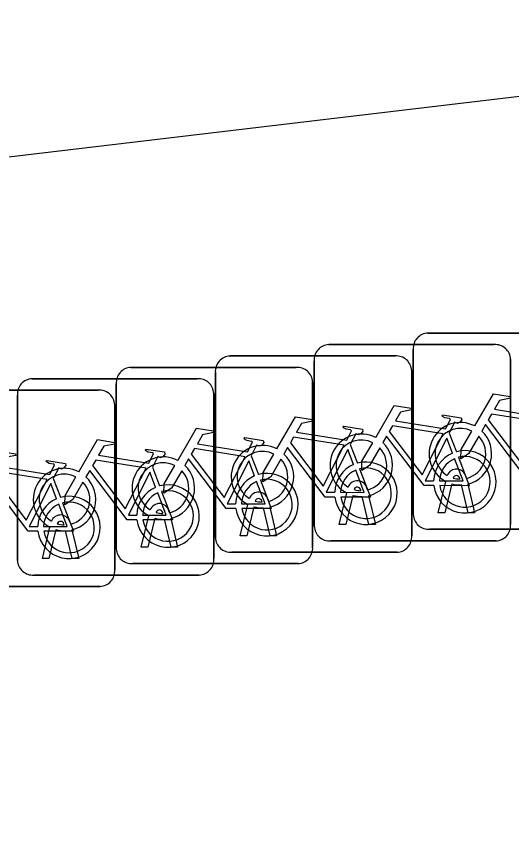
# Model space of a CAD drawing. Extents: x 162186 to 163152, y 385513 to 386513.
# Drawn here: x 162761.331 to 162763.848, y 386428.267 to 386432.496 of the extents above; entities that cross this region are included whole.
import ezdxf

# ---------------------------------------------------------------- set-up
doc = ezdxf.new("R2010")
doc.units = 0
doc.layers.add('IMGEO_Fietsenrek', color=7, linetype='Continuous')
doc.layers.add('IMGEO_Voetpad_open', color=7, linetype='Continuous')

msp = doc.modelspace()

# ---------------------------------------------------------------- linework, layer by layer
at = {"layer": 'IMGEO_Fietsenrek'}
for p, q in [((162763.4229, 386430.8855), (162764.2638, 386430.8855)), ((162764.2638, 386430.8855), (162763.4229, 386430.8855)), ((162762.9189, 386430.8265), (162763.7598, 386430.8265)), ((162763.7598, 386430.8265), (162762.9189, 386430.8265)), ((162763.3485, 386429.9609), (162763.3485, 386430.8018)), ((162763.3485, 386430.8018), (162763.3485, 386429.9609)), ((162762.4159, 386430.7685), (162763.2568, 386430.7685)), ((162763.2568, 386430.7685), (162762.4159, 386430.7685)), ((162762.8445, 386429.9019), (162762.8445, 386430.7428)), ((162762.8445, 386430.7428), (162762.8445, 386429.9019)), ((162763.8435, 386430.7521), (162763.8435, 386429.9112)), ((162763.8435, 386429.9112), (162763.8435, 386430.7521)), ((162761.9119, 386430.7105), (162762.7528, 386430.7105)), ((162762.7528, 386430.7105), (162761.9119, 386430.7105)), ((162762.3415, 386429.8439), (162762.3415, 386430.6848)), ((162762.3415, 386430.6848), (162762.3415, 386429.8439)), ((162763.3405, 386430.6941), (162763.3405, 386429.8532)), ((162763.3405, 386429.8532), (162763.3405, 386430.6941)), ((162761.4089, 386430.6525), (162762.2498, 386430.6525)), ((162762.2498, 386430.6525), (162761.4089, 386430.6525)), ((162762.8365, 386430.6361), (162762.8365, 386429.7952)), ((162762.8365, 386429.7952), (162762.8365, 386430.6361)), ((162760.9049, 386430.5945), (162761.7458, 386430.5945)), ((162761.7458, 386430.5945), (162760.9049, 386430.5945)), ((162761.8375, 386429.7859), (162761.8375, 386430.6268)), ((162761.8375, 386430.6268), (162761.8375, 386429.7859)), ((162761.3345, 386429.7279), (162761.3345, 386430.5688)), ((162761.3345, 386430.5688), (162761.3345, 386429.7279)), ((162762.3335, 386430.5781), (162762.3335, 386429.7372)), ((162762.3335, 386429.7372), (162762.3335, 386430.5781)), ((162761.8295, 386430.5201), (162761.8295, 386429.6792)), ((162761.8295, 386429.6792), (162761.8295, 386430.5201)), ((162763.5312, 386430.3762), (162763.5675, 386430.281)), ((162763.0282, 386430.3182), (162763.0645, 386430.223)), ((162762.5242, 386430.2602), (162762.5605, 386430.165)), ((162762.0212, 386430.2022), (162762.0575, 386430.107)), ((162761.5172, 386430.1442), (162761.5535, 386430.049)), ((162763.4755, 386429.9703), (162763.5138, 386430.1303)), ((162763.5859, 386430.1419), (162763.5849, 386430.1462)), ((162763.6166, 386430.1534), (162763.6184, 386430.1455)), ((162763.0819, 386430.0829), (162763.0809, 386430.0872)), ((162763.1126, 386430.0944), (162763.1144, 386430.0865)), ((162763.5442, 386430.1181), (162763.5089, 386429.9703)), ((162763.627, 386429.9703), (162763.5931, 386430.112)), ((162763.6254, 386430.1163), (162763.6604, 386429.9703)), ((162762.9715, 386429.9113), (162763.0098, 386430.0713)), ((162763.0402, 386430.0591), (162763.0049, 386429.9113)), ((162763.123, 386429.9113), (162763.0891, 386430.053)), ((162763.1214, 386430.0573), (162763.1564, 386429.9113)), ((162762.4685, 386429.8533), (162762.5068, 386430.0133)), ((162762.5372, 386430.0011), (162762.5019, 386429.8533)), ((162762.5789, 386430.0249), (162762.5779, 386430.0292)), ((162762.6096, 386430.0364), (162762.6114, 386430.0285)), ((162762.6184, 386429.9993), (162762.6534, 386429.8533)), ((162761.9645, 386429.7953), (162762.0028, 386429.9553)), ((162762.0749, 386429.9669), (162762.0739, 386429.9712)), ((162762.1056, 386429.9784), (162762.1074, 386429.9705)), ((162762.62, 386429.8533), (162762.5861, 386429.995)), ((162763.5089, 386429.9703), (162763.4755, 386429.9703)), ((162763.6604, 386429.9703), (162763.627, 386429.9703)), ((162761.5719, 386429.9089), (162761.5709, 386429.9132)), ((162761.6026, 386429.9204), (162761.6044, 386429.9125)), ((162762.0332, 386429.9431), (162761.9979, 386429.7953)), ((162762.116, 386429.7953), (162762.0821, 386429.937)), ((162762.1144, 386429.9413), (162762.1494, 386429.7953)), ((162763.0049, 386429.9113), (162762.9715, 386429.9113)), ((162763.1564, 386429.9113), (162763.123, 386429.9113)), ((162761.4615, 386429.7373), (162761.4998, 386429.8973)), ((162761.5302, 386429.8851), (162761.4949, 386429.7373)), ((162761.613, 386429.7373), (162761.5791, 386429.879)), ((162761.6114, 386429.8833), (162761.6464, 386429.7373)), ((162764.2731, 386429.8865), (162763.4322, 386429.8865)), ((162763.4322, 386429.8865), (162764.2731, 386429.8865)), ((162762.5019, 386429.8533), (162762.4685, 386429.8533)), ((162762.6534, 386429.8533), (162762.62, 386429.8533)), ((162763.7691, 386429.8275), (162762.9282, 386429.8275)), ((162762.9282, 386429.8275), (162763.7691, 386429.8275)), ((162761.9979, 386429.7953), (162761.9645, 386429.7953)), ((162762.1494, 386429.7953), (162762.116, 386429.7953)), ((162763.2661, 386429.7695), (162762.4252, 386429.7695)), ((162762.4252, 386429.7695), (162763.2661, 386429.7695)), ((162761.4949, 386429.7373), (162761.4615, 386429.7373)), ((162761.6464, 386429.7373), (162761.613, 386429.7373)), ((162762.7621, 386429.7115), (162761.9212, 386429.7115)), ((162761.9212, 386429.7115), (162762.7621, 386429.7115)), ((162762.2591, 386429.6535), (162761.4182, 386429.6535)), ((162761.4182, 386429.6535), (162762.2591, 386429.6535)), ((162761.7551, 386429.5955), (162760.9142, 386429.5955)), ((162760.9142, 386429.5955), (162761.7551, 386429.5955))]:
    msp.add_line(p, q, dxfattribs=at)
for points in [[(162763.6611, 386430.4122), (162763.7558, 386430.5757), (162763.842, 386430.5619), (162763.8437, 386430.5532), (162763.7876, 386430.5423), (162763.7614, 386430.497), (162764.0166, 386430.4562)], [(162763.1571, 386430.3532), (162763.2518, 386430.5167), (162763.338, 386430.5029), (162763.3397, 386430.4942), (162763.2836, 386430.4833), (162763.2574, 386430.438), (162763.5126, 386430.3972)], [(162763.5126, 386430.3972), (162763.5376, 386430.446), (162763.5325, 386430.45), (162763.5093, 386430.4537), (162763.4966, 386430.4612), (162763.4956, 386430.4643), (162763.4978, 386430.4689), (162763.5926, 386430.4538), (162763.5949, 386430.4435), (162763.5855, 386430.4311), (162763.5731, 386430.4247), (162763.5586, 386430.4309), (162763.5312, 386430.3762)], [(162764.0037, 386430.431), (162763.7469, 386430.472), (162763.7302, 386430.4432), (162763.8972, 386430.2229), (162764.0037, 386430.431)], [(162762.6541, 386430.2952), (162762.7488, 386430.4587), (162762.835, 386430.4449), (162762.8367, 386430.4362), (162762.7806, 386430.4253), (162762.7544, 386430.38), (162763.0096, 386430.3392)], [(162763.9568, 386430.1675), (162763.9071, 386430.1676), (162763.7164, 386430.4193), (162763.6974, 386430.3865)], [(162762.1501, 386430.2372), (162762.2448, 386430.4007), (162762.331, 386430.3869), (162762.3327, 386430.3782), (162762.2766, 386430.3673), (162762.2504, 386430.322), (162762.5056, 386430.2812)], [(162763.0096, 386430.3392), (162763.0346, 386430.388), (162763.0295, 386430.392), (162763.0063, 386430.3957), (162762.9936, 386430.4032), (162762.9926, 386430.4063), (162762.9948, 386430.4109), (162763.0896, 386430.3958), (162763.0919, 386430.3855), (162763.0825, 386430.3731), (162763.0701, 386430.3667), (162763.0556, 386430.3729), (162763.0282, 386430.3182)], [(162763.4997, 386430.372), (162763.2429, 386430.413), (162763.2262, 386430.3842), (162763.3932, 386430.1639), (162763.4997, 386430.372)], [(162763.6818, 386430.3597), (162763.6302, 386430.2705), (162763.5903, 386430.2445), (162763.5915, 386430.292), (162763.646, 386430.3862)], [(162761.6471, 386430.1792), (162761.7418, 386430.3427), (162761.828, 386430.3289), (162761.8297, 386430.3202), (162761.7736, 386430.3093), (162761.7474, 386430.264), (162762.0026, 386430.2232)], [(162762.5056, 386430.2812), (162762.5306, 386430.33), (162762.5255, 386430.334), (162762.5023, 386430.3377), (162762.4896, 386430.3452), (162762.4886, 386430.3483), (162762.4908, 386430.3529), (162762.5856, 386430.3378), (162762.5879, 386430.3275), (162762.5785, 386430.3151), (162762.5661, 386430.3087), (162762.5516, 386430.3149), (162762.5242, 386430.2602)], [(162762.9967, 386430.314), (162762.7399, 386430.355), (162762.7232, 386430.3262), (162762.8902, 386430.1059), (162762.9967, 386430.314)], [(162763.4528, 386430.1085), (162763.4031, 386430.1086), (162763.2124, 386430.3603), (162763.1934, 386430.3275)], [(162763.5477, 386430.274), (162763.5184, 386430.3508), (162763.409, 386430.1327), (162763.4517, 386430.1326)], [(162762.0026, 386430.2232), (162762.0276, 386430.272), (162762.0225, 386430.276), (162761.9993, 386430.2797), (162761.9866, 386430.2872), (162761.9856, 386430.2903), (162761.9878, 386430.2949), (162762.0826, 386430.2798), (162762.0849, 386430.2695), (162762.0755, 386430.2571), (162762.0631, 386430.2507), (162762.0486, 386430.2569), (162762.0212, 386430.2022)], [(162762.4927, 386430.256), (162762.2359, 386430.297), (162762.2192, 386430.2682), (162762.3862, 386430.0479), (162762.4927, 386430.256)], [(162762.9498, 386430.0505), (162762.9001, 386430.0506), (162762.7094, 386430.3023), (162762.6904, 386430.2695)], [(162763.0447, 386430.216), (162763.0154, 386430.2928), (162762.906, 386430.0747), (162762.9487, 386430.0746)], [(162763.1778, 386430.3007), (162763.1262, 386430.2115), (162763.0863, 386430.1855), (162763.0875, 386430.233), (162763.142, 386430.3272)], [(162761.1431, 386430.1212), (162761.2378, 386430.2847), (162761.324, 386430.2709), (162761.3257, 386430.2622), (162761.2696, 386430.2513), (162761.2434, 386430.206), (162761.4986, 386430.1652)], [(162762.6748, 386430.2427), (162762.6232, 386430.1535), (162762.5833, 386430.1275), (162762.5845, 386430.175), (162762.639, 386430.2692)], [(162763.5782, 386430.2528), (162763.6332, 386430.1082), (162763.4831, 386430.1085)], [(162761.4986, 386430.1652), (162761.5236, 386430.214), (162761.5185, 386430.218), (162761.4953, 386430.2217), (162761.4826, 386430.2292), (162761.4816, 386430.2323), (162761.4838, 386430.2369), (162761.5786, 386430.2218), (162761.5809, 386430.2115), (162761.5715, 386430.1991), (162761.5591, 386430.1927), (162761.5446, 386430.1989), (162761.5172, 386430.1442)], [(162761.9897, 386430.198), (162761.7329, 386430.239), (162761.7162, 386430.2102), (162761.8832, 386429.9899), (162761.9897, 386430.198)], [(162762.1708, 386430.1847), (162762.1192, 386430.0955), (162762.0793, 386430.0695), (162762.0805, 386430.117), (162762.135, 386430.2112)], [(162762.4458, 386429.9925), (162762.3961, 386429.9926), (162762.2054, 386430.2443), (162762.1864, 386430.2115)], [(162762.5407, 386430.158), (162762.5114, 386430.2348), (162762.402, 386430.0167), (162762.4447, 386430.0166)], [(162763.4817, 386430.1325), (162763.6016, 386430.1323), (162763.5584, 386430.2459)], [(162761.4857, 386430.14), (162761.2289, 386430.181), (162761.2122, 386430.1522), (162761.3792, 386429.9319), (162761.4857, 386430.14)], [(162761.9428, 386429.9345), (162761.8931, 386429.9346), (162761.7024, 386430.1863), (162761.6834, 386430.1535)], [(162762.0377, 386430.1), (162762.0084, 386430.1768), (162761.899, 386429.9587), (162761.9417, 386429.9586)], [(162762.9787, 386430.0745), (162763.0986, 386430.0743), (162763.0554, 386430.1879)], [(162763.0752, 386430.1948), (162763.1302, 386430.0502), (162762.9801, 386430.0505)], [(162761.4388, 386429.8765), (162761.3891, 386429.8766), (162761.1984, 386430.1283), (162761.1794, 386430.0955)], [(162761.6678, 386430.1267), (162761.6162, 386430.0375), (162761.5763, 386430.0115), (162761.5775, 386430.059), (162761.632, 386430.1532)], [(162762.4747, 386430.0165), (162762.5946, 386430.0163), (162762.5514, 386430.1299)], [(162762.5712, 386430.1368), (162762.6262, 386429.9922), (162762.4761, 386429.9925)], [(162761.5337, 386430.042), (162761.5044, 386430.1188), (162761.395, 386429.9007), (162761.4377, 386429.9006)], [(162761.9717, 386429.9585), (162762.0916, 386429.9583), (162762.0484, 386430.0719)], [(162762.0682, 386430.0788), (162762.1232, 386429.9342), (162761.9731, 386429.9345)], [(162761.4677, 386429.9005), (162761.5876, 386429.9003), (162761.5444, 386430.0139)], [(162761.5642, 386430.0208), (162761.6192, 386429.8762), (162761.4691, 386429.8765)]]:
    msp.add_lwpolyline(points, dxfattribs=at)
for centre, radius, start, end in [((162763.4262, 386430.8076), 0.0779, 92.4484, 184.2845), ((162763.4262, 386430.8076), 0.0779, 92.4484, 184.2845), ((162762.9222, 386430.7486), 0.0779, 92.4484, 184.2845), ((162762.9222, 386430.7486), 0.0779, 92.4484, 184.2845), ((162763.7656, 386430.7488), 0.0779, 2.4484, 94.2845), ((162763.7656, 386430.7488), 0.0779, 2.4484, 94.2845), ((162762.4192, 386430.6906), 0.0779, 92.4484, 184.2845), ((162762.4192, 386430.6906), 0.0779, 92.4484, 184.2845), ((162763.2626, 386430.6908), 0.0779, 2.4484, 94.2845), ((162763.2626, 386430.6908), 0.0779, 2.4484, 94.2845), ((162761.9152, 386430.6326), 0.0779, 92.4484, 184.2845), ((162761.9152, 386430.6326), 0.0779, 92.4484, 184.2845), ((162762.7586, 386430.6328), 0.0779, 2.4484, 94.2845), ((162762.7586, 386430.6328), 0.0779, 2.4484, 94.2845), ((162761.4122, 386430.5746), 0.0779, 92.4484, 184.2845), ((162761.4122, 386430.5746), 0.0779, 92.4484, 184.2845), ((162762.2556, 386430.5748), 0.0779, 2.4484, 94.2845), ((162762.2556, 386430.5748), 0.0779, 2.4484, 94.2845), ((162761.7516, 386430.5168), 0.0779, 2.4484, 94.2845), ((162761.7516, 386430.5168), 0.0779, 2.4484, 94.2845), ((162763.5881, 386430.2709), 0.159, 62.6766, 242.1369), ((162763.5881, 386430.2709), 0.129, 63.3192, 238.903), ((162763.5881, 386430.2709), 0.159, 283.5766, 46.6042), ((162763.0841, 386430.2119), 0.159, 62.6766, 242.1369), ((162763.0841, 386430.2119), 0.129, 63.3192, 238.903), ((162763.5881, 386430.2709), 0.129, 283.6043, 43.4302), ((162762.5811, 386430.1539), 0.159, 62.6766, 242.1369), ((162763.0841, 386430.2119), 0.129, 283.6043, 43.4302), ((162763.0841, 386430.2119), 0.159, 283.5766, 46.6042), ((162762.0771, 386430.0959), 0.159, 62.6766, 242.1369), ((162762.5811, 386430.1539), 0.129, 63.3192, 238.903), ((162762.5811, 386430.1539), 0.159, 283.5766, 46.6042), ((162763.6107, 386430.1279), 0.159, 113.3408, 178.3217), ((162763.6107, 386430.1279), 0.159, 187.0065, 105.7708), ((162763.6107, 386430.1279), 0.129, 188.6715, 104.5883), ((162762.0771, 386430.0959), 0.129, 63.3192, 238.903), ((162762.0771, 386430.0959), 0.159, 283.5766, 46.6042), ((162762.5811, 386430.1539), 0.129, 283.6043, 43.4302), ((162763.1077, 386430.0699), 0.159, 113.3408, 178.3217), ((162763.1077, 386430.0699), 0.159, 187.0065, 105.7708), ((162763.6107, 386430.1279), 0.129, 113.923, 177.9556), ((162761.5741, 386430.0379), 0.159, 62.6766, 242.1369), ((162761.5741, 386430.0379), 0.129, 63.3192, 238.903), ((162762.0771, 386430.0959), 0.129, 283.6043, 43.4302), ((162762.6037, 386430.0119), 0.159, 187.0065, 105.7708), ((162763.1077, 386430.0699), 0.129, 113.923, 177.9556), ((162763.1077, 386430.0699), 0.129, 188.6715, 104.5883), ((162763.5679, 386430.1423), 0.0499, 12.8025, 158.6934), ((162761.5741, 386430.0379), 0.129, 283.6043, 43.4302), ((162761.5741, 386430.0379), 0.159, 283.5766, 46.6042), ((162762.6037, 386430.0119), 0.159, 113.3408, 178.3217), ((162762.6037, 386430.0119), 0.129, 113.923, 177.9556), ((162762.6037, 386430.0119), 0.129, 188.6715, 104.5883), ((162763.0639, 386430.0833), 0.0499, 12.8025, 158.6934), ((162763.5679, 386430.1423), 0.0174, 12.8025, 163.4502), ((162763.5881, 386430.2709), 0.129, 253.415, 269.0204), ((162762.1007, 386429.9539), 0.159, 113.3408, 178.3217), ((162762.1007, 386429.9539), 0.159, 187.0065, 105.7708), ((162762.1007, 386429.9539), 0.129, 188.6715, 104.5883), ((162763.0639, 386430.0833), 0.0174, 12.8025, 163.4502), ((162763.0841, 386430.2119), 0.129, 253.415, 269.0204), ((162763.5881, 386430.2709), 0.159, 253.9967, 271.7867), ((162761.5967, 386429.8959), 0.159, 113.3408, 178.3217), ((162761.5967, 386429.8959), 0.159, 187.0065, 105.7708), ((162762.1007, 386429.9539), 0.129, 113.923, 177.9556), ((162762.5609, 386430.0253), 0.0499, 12.8025, 158.6934), ((162762.5609, 386430.0253), 0.0174, 12.8025, 163.4502), ((162763.0841, 386430.2119), 0.159, 253.9967, 271.7867), ((162761.5967, 386429.8959), 0.129, 113.923, 177.9556), ((162761.5967, 386429.8959), 0.129, 188.6715, 104.5883), ((162762.0569, 386429.9673), 0.0499, 12.8025, 158.6934), ((162762.5811, 386430.1539), 0.159, 253.9967, 271.7867), ((162762.5811, 386430.1539), 0.129, 253.415, 269.0204), ((162761.5539, 386429.9093), 0.0499, 12.8025, 158.6934), ((162762.0569, 386429.9673), 0.0174, 12.8025, 163.4502), ((162762.0771, 386430.0959), 0.129, 253.415, 269.0204), ((162763.4264, 386429.9642), 0.0779, 182.4484, 274.2845), ((162763.4264, 386429.9642), 0.0779, 182.4484, 274.2845), ((162761.5539, 386429.9093), 0.0174, 12.8025, 163.4502), ((162761.5741, 386430.0379), 0.129, 253.415, 269.0204), ((162762.0771, 386430.0959), 0.159, 253.9967, 271.7867), ((162763.7658, 386429.9054), 0.0779, 272.4484, 4.2845), ((162763.7658, 386429.9054), 0.0779, 272.4484, 4.2845), ((162761.5741, 386430.0379), 0.159, 253.9967, 271.7867), ((162762.9224, 386429.9052), 0.0779, 182.4484, 274.2845), ((162762.9224, 386429.9052), 0.0779, 182.4484, 274.2845), ((162762.4194, 386429.8472), 0.0779, 182.4484, 274.2845), ((162762.4194, 386429.8472), 0.0779, 182.4484, 274.2845), ((162763.2628, 386429.8474), 0.0779, 272.4484, 4.2845), ((162763.2628, 386429.8474), 0.0779, 272.4484, 4.2845), ((162761.9154, 386429.7892), 0.0779, 182.4484, 274.2845), ((162761.9154, 386429.7892), 0.0779, 182.4484, 274.2845), ((162762.7588, 386429.7894), 0.0779, 272.4484, 4.2845), ((162762.7588, 386429.7894), 0.0779, 272.4484, 4.2845), ((162761.4124, 386429.7312), 0.0779, 182.4484, 274.2845), ((162761.4124, 386429.7312), 0.0779, 182.4484, 274.2845), ((162762.2558, 386429.7314), 0.0779, 272.4484, 4.2845), ((162762.2558, 386429.7314), 0.0779, 272.4484, 4.2845), ((162761.7518, 386429.6734), 0.0779, 272.4484, 4.2845), ((162761.7518, 386429.6734), 0.0779, 272.4484, 4.2845)]:
    msp.add_arc(centre, radius, start, end, dxfattribs=at)
at = {"layer": 'IMGEO_Voetpad_open'}
msp.add_lwpolyline([(162937.766, 386460.481), (162934.477, 386459.931), (162894.907, 386453.027), (162819.461, 386440.236), (162799.345, 386437.091), (162771.737, 386433.026), (162747.295, 386430.111), (162736.141, 386429.087), (162728.219, 386428.267)], dxfattribs=at)

doc.saveas('drawing.dxf')
